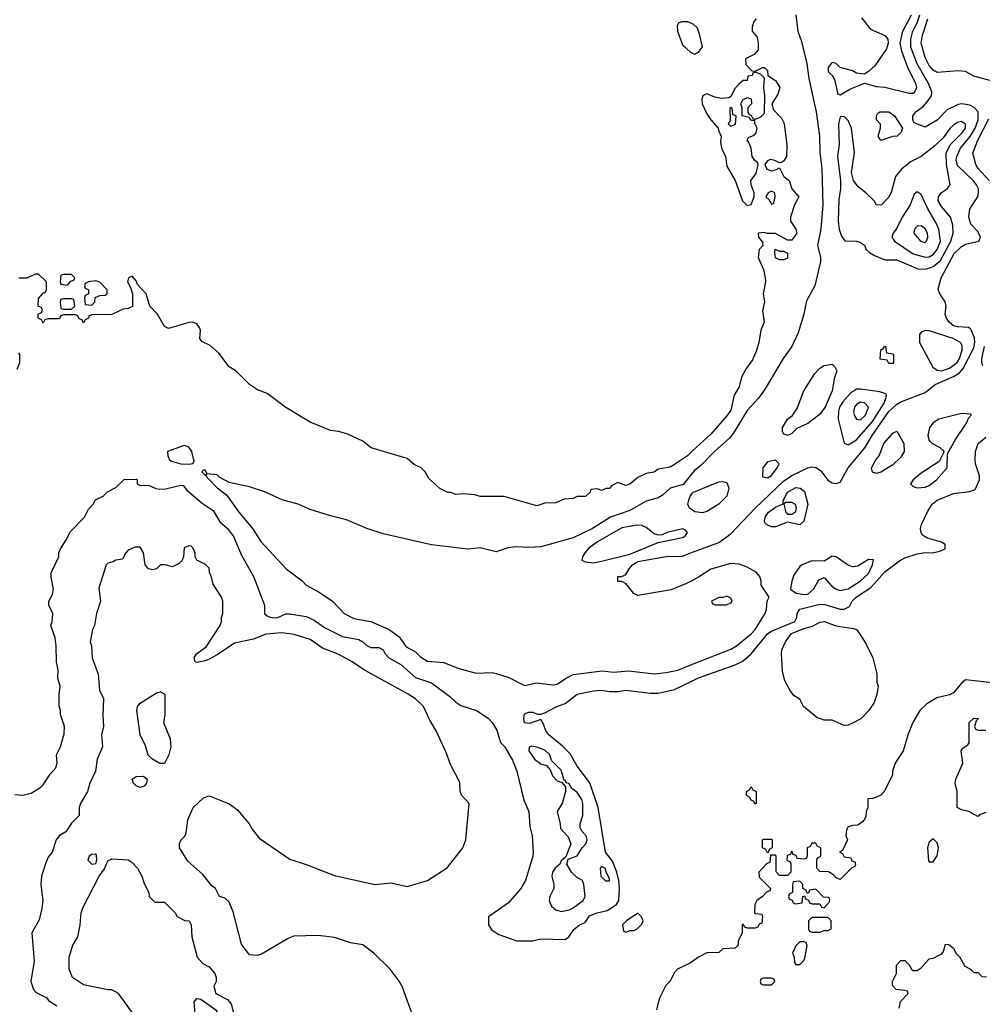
# Model space of a CAD drawing. Header units: inches. Extents: x 1793389 to 1900389, y 320802 to 470796.
# Tile 509 of 656: x 1876674 to 1881432, y 370917 to 375786. Entities that reach past the tile are written whole.
import ezdxf

# ---------------------------------------------------------------- set-up
doc = ezdxf.new("R2010")
doc.units = ezdxf.units.IN
doc.header["$MEASUREMENT"] = 0
doc.layers.add('B8377', color=7, linetype='Continuous')
doc.layers.add('B8387', color=7, linetype='Continuous')

msp = doc.modelspace()

# ---------------------------------------------------------------- linework, layer by layer
at = {"layer": 'B8377', "color": 2}
for points, elevation in [([(1880000, 375765.4), (1879976, 375776), (1879944.7, 375775.3), (1879930.9, 375769.1), (1879924.5, 375755.5), (1879925.5, 375730), (1879950, 375662), (1879990, 375626), (1880000, 375621)], 210), ([(1880000, 373653.2), (1879974.8, 373630), (1879910, 373586), (1879890, 373574), (1879830, 373564), (1879810, 373549.2), (1879770, 373542), (1879730, 373522), (1879690, 373489), (1879670, 373482), (1879630, 373498), (1879599.6, 373480.4), (1879590, 373468), (1879572.7, 373467.3), (1879550, 373458), (1879530, 373466), (1879498, 373462), (1879494, 373450), (1879471.6, 373428.4), (1879430, 373428), (1879410, 373418), (1879365.4, 373414.6), (1879323.6, 373396.4), (1879270, 373395.3), (1879250, 373388), (1879230, 373382), (1879068.4, 373428.4), (1878950, 373428), (1878923.6, 373436.4), (1878870, 373442), (1878830, 373438), (1878807.3, 373447.3), (1878790, 373448), (1878750, 373468), (1878696.4, 373516.4), (1878678, 373550), (1878658, 373570), (1878625.2, 373585.2), (1878590, 373615.3), (1878411.6, 373668.4), (1878370, 373702), (1878296.5, 373736.5), (1878250, 373749.2), (1878210, 373754), (1878110, 373795.3), (1877990, 373868.7), (1877897.5, 373937.5), (1877850, 373955.3), (1877810, 373982), (1877742, 374050), (1877709.4, 374069.4), (1877657.7, 374137.7), (1877615.1, 374175.1), (1877574.8, 374194.8), (1877565.2, 374210), (1877567.3, 374250), (1877563.6, 374263.6), (1877550, 374282.7), (1877530, 374289.5), (1877510, 374289.4), (1877410, 374259), (1877390, 374268.7), (1877356, 374330), (1877317.2, 374370), (1877299.3, 374430), (1877257, 374477), (1877250, 374494), (1877230, 374517.2), (1877212, 374510), (1877207.3, 374490), (1877222, 374462), (1877230.9, 374430.9), (1877231.6, 374368.4), (1877210, 374358), (1877185.4, 374354.6), (1877130, 374328), (1877030, 374326), (1877018, 374322), (1877014, 374310), (1876998, 374302), (1876990, 374286), (1876982, 374302), (1876967.3, 374307.3), (1876962, 374322), (1876950, 374326), (1876890, 374326), (1876878, 374322), (1876870, 374306), (1876812.7, 374307.3), (1876798, 374302), (1876790, 374286), (1876782, 374302), (1876766, 374310), (1876766, 374330), (1876782, 374338), (1876786, 374350), (1876782, 374362), (1876766, 374370), (1876767.3, 374407.3), (1876790, 374434), (1876802, 374438), (1876806, 374450), (1876806, 374490), (1876767.3, 374527.3), (1876750, 374528), (1876710, 374508), (1876670, 374508)], 210), ([(1876662, 374058), (1876675.3, 374090), (1876675.3, 374130), (1876670, 374138)], 214), ([(1880000, 373544.9), (1879953, 373487), (1879890, 373469.3), (1879850, 373433.2), (1879830, 373421.2), (1879770, 373404.5), (1879690, 373358.4), (1879594.4, 373325.6), (1879504.7, 373270), (1879410, 373224.2), (1879250, 373179.5), (1879190, 373176.2), (1879130, 373179.5), (1879086.2, 373173.8), (1879030, 373155.1), (1878950, 373174.5), (1878890, 373167), (1878710, 373189.5), (1878470, 373243.7), (1878390, 373269.4), (1878290, 373312.3), (1878210, 373332.3), (1878110, 373364.5), (1878050, 373389.5), (1877971.9, 373411.9), (1877889.5, 373449.5), (1877810, 373476), (1877710, 373497.2), (1877662.7, 373522.7), (1877650, 373535.3), (1877600.4, 373540.4), (1877590, 373558), (1877582, 373558), (1877574, 373550), (1877590, 373534), (1877598, 373538), (1877594, 373530), (1877612, 373510), (1877650, 373471.3), (1877696.3, 373436.3), (1877757.3, 373350), (1877824, 373270), (1877866.4, 373206.4), (1877991, 373070), (1878070.4, 373010.4), (1878090.5, 372990.5), (1878154.6, 372954.6), (1878221, 372910), (1878278, 372850), (1878325.2, 372825.2), (1878410, 372810.6), (1878501, 372770), (1878550, 372734), (1878584.3, 372684.3), (1878630, 372659.5), (1878655.8, 372635.8), (1878690, 372614.4), (1878770, 372607.3), (1878839.1, 372579.1), (1878930, 372554.8), (1879010, 372557.3), (1879030, 372553.4), (1879092.5, 372532.5), (1879170, 372494), (1879230, 372506.4), (1879310, 372496.3), (1879330, 372500.7), (1879371.2, 372528.8), (1879410, 372548.4), (1879553.6, 372566.4), (1879610, 372560.3), (1879685.8, 372565.8), (1879810, 372550.7), (1879870, 372557.3), (1879928, 372570), (1880000, 372598.4)], 214), ([(1876650, 371954.8), (1876690, 371951), (1876730, 371961), (1876778, 371990), (1876790, 372002), (1876825.2, 372054.8), (1876852.9, 372087.1), (1876859, 372110), (1876855.3, 372150), (1876875.3, 372190), (1876894, 372254), (1876895.3, 372290), (1876875.3, 372350), (1876875.3, 372370), (1876868.9, 372391.1), (1876868.9, 372448.9), (1876874, 372490), (1876862, 372530), (1876864, 372570), (1876855.3, 372610), (1876854, 372690), (1876848.7, 372730), (1876828.7, 372790), (1876835.3, 372810), (1876838, 372850), (1876818, 372890), (1876818, 372910), (1876836.5, 372943.5), (1876841.2, 372970), (1876829, 373030), (1876829.4, 373050.6), (1876868, 373130), (1876868, 373150), (1876875.3, 373170), (1876902, 373210), (1876924.7, 373255.3), (1876993.6, 373326.4), (1877014.6, 373365.4), (1877038, 373390), (1877048.9, 373411.1), (1877086, 373430), (1877108.4, 373451.6), (1877150, 373472), (1877190, 373512), (1877250, 373514), (1877254, 373510), (1877254, 373490), (1877270, 373482), (1877310, 373484.7), (1877347.7, 373467.7), (1877365.2, 373465.2), (1877394.2, 373465.8), (1877470, 373484.7), (1877482, 373482), (1877499.8, 373459.8), (1877575.6, 373395.6), (1877630, 373358.8), (1877663.1, 373303.1), (1877700.7, 373270), (1877730.5, 373230), (1877770, 373138), (1877830, 373032), (1877884.7, 372890), (1877884.7, 372850), (1877898, 372838), (1877910.7, 372830.7), (1877930, 372828.4), (1877950, 372830.6), (1877990, 372847.3), (1878010, 372847.7), (1878090, 372834), (1878130, 372817.3), (1878180.9, 372780.9), (1878270, 372735.8), (1878350, 372721.6), (1878370.3, 372710.3), (1878390, 372690.7), (1878410, 372682), (1878450, 372682), (1878470, 372670.7), (1878480.7, 372650), (1878498.8, 372630), (1878557.3, 372597.3), (1878630, 372533.4), (1878710, 372506.8), (1878799.9, 372439.9), (1878830, 372411), (1878855.3, 372395.3), (1878932, 372370), (1878990, 372331.3), (1879010, 372311.3), (1879033.4, 372273.4), (1879050.9, 372210.9), (1879070, 372191.3), (1879110, 372124.7), (1879130.7, 372070), (1879166, 371926), (1879190.5, 371870), (1879195.5, 371795.5), (1879207.3, 371750), (1879213, 371670), (1879210.5, 371649.5), (1879174, 371530), (1879150.8, 371490), (1879090, 371419), (1878992, 371350), (1878992, 371310), (1879005.4, 371285.4), (1879042, 371262), (1879131.6, 371231.6), (1879208.9, 371231.1), (1879250, 371241), (1879370, 371238), (1879389.1, 371250.9), (1879413.6, 371286.4), (1879442, 371310), (1879470, 371322), (1879490, 371354), (1879528, 371370), (1879578.8, 371381.2), (1879624, 371410), (1879635.3, 371430), (1879639.1, 371490), (1879636.4, 371530), (1879626.2, 371570), (1879604.2, 371624.2), (1879569.6, 371670), (1879533.2, 371890), (1879492.1, 372012.1), (1879430, 372094), (1879394.9, 372154.9), (1879355.8, 372195.8), (1879289.2, 372250), (1879274, 372270), (1879263.1, 372303.1), (1879250, 372326), (1879194.4, 372305.6), (1879169.4, 372309.4), (1879166, 372330), (1879170, 372354), (1879190, 372362), (1879210, 372362), (1879231.6, 372351.6), (1879250, 372351.3), (1879270, 372358), (1879328.7, 372390), (1879370, 372404), (1879430, 372450.5), (1879510, 372467.7), (1879550, 372470.5), (1879590, 372464), (1879630, 372464), (1879670, 372470.6), (1879790, 372454.9), (1879830, 372455.5), (1879910, 372473), (1880000, 372517.4)], 210), ([(1880000, 373360), (1879985.2, 373370), (1879977.2, 373390), (1879981.2, 373410), (1879989, 373430), (1880000, 373444.7)], 214), ([(1878614.8, 370870), (1878564.5, 371004.5), (1878550, 371031.3), (1878506, 371090), (1878424.7, 371170), (1878370, 371211), (1878310, 371221), (1878230, 371246.8), (1878150, 371257.3), (1878026.8, 371253.2), (1877998.6, 371241.4), (1877870, 371164.7), (1877850, 371158), (1877810, 371162), (1877770, 371214), (1877730, 371374), (1877710, 371422), (1877690, 371442), (1877662, 371450), (1877642, 371490), (1877623.5, 371503.5), (1877578.8, 371558.8), (1877504.5, 371624.5), (1877464.7, 371690), (1877464.7, 371710), (1877471.1, 371728.9), (1877490.9, 371749.1), (1877497.3, 371762.7), (1877504.7, 371830), (1877532, 371890), (1877582, 371938), (1877610, 371948.7), (1877710, 371909), (1877750, 371879), (1877808.7, 371810), (1877823.2, 371783.2), (1877858, 371738), (1878010, 371635.3), (1878090, 371609), (1878230, 371553.2), (1878430, 371509.2), (1878510, 371517.6), (1878590, 371499.3), (1878690, 371529), (1878787.5, 371592.5), (1878864.7, 371690), (1878878.8, 371730), (1878896, 371910), (1878858.8, 371950), (1878850.8, 371970), (1878850, 372014), (1878803.5, 372103.5), (1878782.5, 372162.5), (1878733.4, 372270), (1878701.4, 372321.4), (1878670.4, 372390), (1878630, 372427.7), (1878594.8, 372450), (1878378, 372570), (1878318, 372610), (1878247.9, 372647.9), (1878170, 372678), (1878110, 372720.7), (1878030, 372745.5), (1877970, 372754.4), (1877890, 372747.7), (1877830, 372723), (1877736.6, 372703.4), (1877650, 372644.9), (1877610, 372624), (1877590, 372614.8), (1877550, 372606.8), (1877542, 372610), (1877536, 372630), (1877547.3, 372650), (1877595.3, 372684.7), (1877664.7, 372790), (1877671.3, 372810), (1877671, 372830), (1877678.8, 372850), (1877678, 372910), (1877670.9, 372930.9), (1877630, 372994), (1877622, 373030), (1877611.6, 373051.6), (1877610, 373074), (1877592.7, 373092.7), (1877550, 373114), (1877542, 373130), (1877542, 373150), (1877530, 373174), (1877522, 373182), (1877510, 373184.7), (1877486.3, 373173.7), (1877484, 373130), (1877475.3, 373110), (1877462.7, 373097.3), (1877430, 373081), (1877394, 373090), (1877370, 373090.6), (1877350, 373071), (1877330, 373066), (1877310, 373071), (1877294.8, 373090), (1877286, 373150), (1877270, 373178), (1877243.1, 373176.9), (1877210, 373162), (1877198, 373150), (1877182, 373118), (1877150, 373114), (1877135.3, 373104.7), (1877110, 373098), (1877102, 373090), (1877064.7, 372975.3), (1877074, 372910), (1877054, 372850), (1877044, 372790), (1877034, 372770), (1877022, 372710), (1877029, 372690), (1877032.7, 372630), (1877062.7, 372550), (1877069.2, 372470), (1877088.9, 372428.9), (1877085.2, 372345.2), (1877089, 372290), (1877079, 372250), (1877084, 372190), (1877057.2, 372130), (1877049.2, 372070), (1877021.2, 372010), (1877009, 371970), (1876975.3, 371910), (1876968.7, 371890), (1876968, 371850), (1876930, 371812), (1876902, 371770), (1876870, 371751), (1876854, 371730), (1876834, 371670), (1876815.5, 371644.5), (1876803.2, 371616.8), (1876781.2, 371550), (1876779, 371510), (1876788.7, 371430), (1876784, 371390), (1876770, 371334), (1876734, 371270), (1876746, 371130), (1876729, 371030), (1876742, 370990), (1876754.6, 370974.6), (1876808.4, 370948.4), (1876816.4, 370936.4), (1876858, 370910)], 206), ([(1880000, 373013.3), (1879970, 372997.2), (1879894.2, 372965.8), (1879730, 372939), (1879710, 372948.7), (1879670, 372998), (1879650, 373008), (1879630, 373008), (1879630, 373032), (1879650, 373032), (1879670, 373042), (1879686, 373070), (1879703.7, 373090), (1879730, 373106.4), (1879870, 373132), (1879950, 373133.4), (1880000, 373152.1)], 214), ([(1877235.3, 370870), (1877162, 370970), (1877130, 370989), (1877110, 370989.2), (1876990, 371014), (1876935.3, 371050), (1876919, 371090), (1876919, 371150), (1876937.2, 371210), (1876961.2, 371250), (1876972.3, 371310), (1876977.2, 371370), (1876985.6, 371394.4), (1877066.3, 371550), (1877092.9, 371587.1), (1877110, 371626.8), (1877130, 371637), (1877210, 371630.7), (1877230, 371618.8), (1877256, 371590), (1877278, 371550), (1877290, 371514), (1877312, 371470), (1877314, 371450), (1877342, 371422), (1877390, 371422), (1877442, 371370), (1877451.6, 371351.6), (1877490, 371332), (1877512, 371330), (1877522, 371310), (1877524.7, 371250), (1877552, 371150), (1877579.6, 371119.6), (1877610, 371102), (1877638, 371070), (1877644.7, 371050), (1877644.7, 371030), (1877634, 371006), (1877644, 370970), (1877701.1, 370941.1), (1877719.9, 370919.9), (1877742.8, 370830)], 202), ([(1880000, 371129.4), (1879990, 371122), (1879926, 371090), (1879910, 371074), (1879888, 371030), (1879868, 371010), (1879835.3, 370944.7), (1879822, 370890)], 206)]:
    msp.add_lwpolyline(points, dxfattribs=dict(at, elevation=elevation))
for points, elevation in [([(1876930, 374526), (1876890, 374526), (1876878, 374522), (1876874, 374490), (1876878, 374478), (1876910, 374474), (1876927.3, 374492.7), (1876942, 374498), (1876946, 374510)], 210), ([(1877050, 374495.3), (1877014, 374490), (1876998, 374482), (1876994, 374470), (1876998, 374458), (1877014, 374450), (1877014, 374430), (1876998, 374422), (1876994, 374410), (1876998, 374378), (1877030, 374374), (1877046, 374390), (1877047.3, 374412.7), (1877070, 374422), (1877096.4, 374423.6), (1877106, 374430), (1877106, 374450), (1877070, 374488)], 210), ([(1876930, 374406), (1876890, 374406), (1876878, 374402), (1876874, 374390), (1876878, 374358), (1876890, 374354), (1876930, 374354), (1876946, 374370), (1876942, 374402)], 210), ([(1877490, 373679.6), (1877482, 373678), (1877404.7, 373650), (1877406, 373630), (1877414.8, 373610), (1877423.7, 373603.7), (1877470, 373590.3), (1877510, 373588.2), (1877529.3, 373590.7), (1877537.2, 373602.8), (1877524.7, 373650), (1877510, 373671.8)], 214), ([(1879727, 373287), (1879650, 373273.3), (1879530, 373203.7), (1879487.1, 373172.9), (1879466.8, 373150), (1879456, 373130), (1879452.7, 373112.7), (1879470, 373104.7), (1879510, 373100.7), (1879550, 373107.7), (1879690, 373142.8), (1879830, 373201), (1879950, 373224.9), (1879962, 373230), (1879975.3, 373250), (1879963.1, 373263.1), (1879950, 373268.7), (1879874, 373250), (1879850, 373239), (1879830, 373237.2), (1879810, 373244), (1879770, 373275.1), (1879750, 373285.1)], 218), ([(1877367.3, 372107.3), (1877330, 372128.7), (1877309.5, 372149.5), (1877295.5, 372195.5), (1877269.3, 372250), (1877252.3, 372370), (1877256, 372390), (1877270, 372406.8), (1877350, 372458), (1877370, 372462), (1877392, 372450), (1877390.8, 372349.2), (1877384.7, 372310), (1877418, 372230), (1877421, 372190), (1877412, 372150), (1877390, 372108)], 202), ([(1879206.4, 372193.6), (1879192, 372188), (1879191.3, 372170), (1879218.8, 372130), (1879250, 372106.8), (1879278, 372098), (1879296, 372076), (1879307.5, 372047.5), (1879330, 372022), (1879354, 372014), (1879372.7, 371992.7), (1879371.3, 371970), (1879356, 371910), (1879331.3, 371870), (1879346, 371810), (1879346.8, 371786.8), (1879385.4, 371745.4), (1879398, 371710), (1879374, 371646), (1879350, 371626), (1879344.7, 371610), (1879321, 371590), (1879307.3, 371570), (1879304.9, 371550), (1879314, 371510), (1879314, 371490), (1879294.8, 371450), (1879290.7, 371430), (1879302.4, 371402.4), (1879323.9, 371383.9), (1879350, 371375.8), (1879390, 371384.4), (1879410, 371393.4), (1879459, 371430), (1879469, 371450), (1879462, 371510), (1879455.3, 371530), (1879426.3, 371546.3), (1879402, 371570), (1879378, 371610), (1879386, 371634), (1879430, 371652), (1879454, 371690), (1879473.2, 371710), (1879479, 371730), (1879474, 371750), (1879452.9, 371772.9), (1879444, 371790), (1879444, 371810), (1879457.2, 371850), (1879458, 371910), (1879452.6, 371930), (1879430, 371963.7), (1879404.1, 371984.1), (1879390, 372008), (1879374.6, 372014.6), (1879370, 372026), (1879366, 372026), (1879350, 372075.3), (1879303.2, 372123.2), (1879294.5, 372150), (1879270, 372173.3), (1879230, 372189.2)], 214), ([(1877270, 371989.2), (1877250, 371997.2), (1877237.2, 372010), (1877229.2, 372030), (1877250, 372042.8), (1877286, 372046), (1877304.7, 372030), (1877301, 372010), (1877290, 371995.3)], 202), ([(1877050, 371659.3), (1877030, 371657.6), (1877017.3, 371650), (1877010.5, 371630), (1877030, 371610.5), (1877050, 371614), (1877056, 371630), (1877054.2, 371654.2)], 206), ([(1879550, 371599), (1879542.8, 371590), (1879546.8, 371550), (1879570, 371527), (1879590, 371527.3), (1879590, 371538), (1879572.5, 371572.5), (1879570, 371588)], 214), ([(1879730, 371368), (1879674, 371330), (1879654, 371310), (1879658, 371278), (1879670, 371274), (1879690, 371282), (1879710, 371282), (1879726, 371290), (1879750, 371314), (1879755.3, 371330), (1879748, 371350)], 210), ([(1877570, 370716), (1877550, 370729), (1877539.5, 370750), (1877537.2, 370770), (1877565.2, 370790), (1877582.7, 370810), (1877582.7, 370830), (1877542, 370870), (1877537.2, 370930), (1877550, 370946), (1877570, 370942), (1877644, 370890), (1877654.4, 370870), (1877652.4, 370850), (1877636.4, 370823.6), (1877632, 370750), (1877624.7, 370735.3), (1877610, 370729)], 198)]:
    msp.add_lwpolyline(points, close=True, dxfattribs=dict(at, elevation=elevation))
at = {"layer": 'B8387', "color": 2}
for points, elevation in [([(1880510.6, 375810.6), (1880520.7, 375730), (1880538.4, 375678.4), (1880565.5, 375570), (1880574.6, 375494.6), (1880610.5, 375330), (1880628, 375210), (1880628.6, 375128.6), (1880639.3, 375050), (1880643.8, 374870), (1880634, 374750), (1880618, 374670), (1880632.1, 374612.1), (1880632.4, 374590), (1880604.9, 374470), (1880564.1, 374395.9), (1880550.6, 374330.6), (1880522, 374238), (1880490.5, 374169.5), (1880447.7, 374110), (1880358.9, 373961.1), (1880325.3, 373914.7), (1880270, 373854), (1880201.1, 373738.9), (1880183.4, 373716.6), (1880110, 373652.7), (1880039.9, 373580.1), (1880010, 373557.2), (1880000, 373544.9)], 214), ([(1880000, 373152.1), (1880130, 373200.7), (1880190, 373244), (1880308.8, 373371.2), (1880450, 373503.6), (1880490, 373532), (1880570, 373570.6), (1880590, 373575.5), (1880611.9, 373571.9), (1880634.9, 373554.9), (1880668.5, 373508.5), (1880690, 373495.5), (1880710, 373493), (1880730, 373498.8), (1880769.5, 373570), (1880851.8, 373668.2), (1880887.2, 373730), (1880970, 373848.5), (1881010, 373884.9), (1881030, 373897), (1881150, 373942), (1881198.8, 373981.2), (1881290, 374021.5), (1881319.8, 374040.2), (1881338.5, 374061.5), (1881390, 374164), (1881394.7, 374190), (1881393.1, 374213.1), (1881376.3, 374256.3), (1881364.5, 374264.5), (1881310, 374267.3), (1881290, 374272.7), (1881269.3, 374290), (1881256, 374310), (1881249.3, 374330), (1881253.2, 374370), (1881249, 374390), (1881222, 374430), (1881214, 374454), (1881229.5, 374510), (1881293.3, 374630), (1881330, 374664.9), (1881350, 374675.8), (1881415.3, 374690), (1881422.7, 374710), (1881410, 374739.3), (1881375.6, 374775.6), (1881366.3, 374810), (1881371.3, 374850), (1881409.7, 374910.3), (1881414.3, 374930), (1881412.8, 374950), (1881404.2, 374970), (1881388.7, 374988.7), (1881310, 375064.5), (1881302.6, 375090), (1881306, 375110), (1881323.9, 375150), (1881371.8, 375208.2), (1881396.8, 375250), (1881412.1, 375290), (1881411.5, 375330), (1881392.4, 375352.4), (1881370, 375362.9), (1881330.5, 375369.5), (1881312.8, 375367.2), (1881259.1, 375340.9), (1881210, 375289.2), (1881150, 375254), (1881095.3, 375275.3), (1881088.7, 375288.7), (1881089, 375310), (1881104, 375330), (1881141.2, 375358.8), (1881160.1, 375379.9), (1881181.2, 375410), (1881182.7, 375430), (1881166.3, 375470), (1881110, 375567), (1881079.8, 375650), (1881079.3, 375690), (1881088.7, 375730), (1881109.9, 375770.1), (1881122.9, 375810)], 214), ([(1880314, 375790), (1880303.6, 375776.4), (1880294, 375750), (1880294, 375730), (1880319.6, 375699.6), (1880324.7, 375670), (1880323.6, 375636.4), (1880305.4, 375614.6), (1880265.4, 375594.6), (1880262, 375590), (1880263.6, 375563.6), (1880292.7, 375532.7), (1880310, 375532), (1880346, 375550), (1880354, 375550), (1880370, 375534), (1880372, 375510), (1880410, 375484.7), (1880430.8, 375450), (1880422, 375418), (1880392, 375370), (1880401, 375341), (1880439.8, 375299.8), (1880453.4, 375273.4), (1880465.4, 375165.4), (1880464.7, 375110), (1880450, 375086), (1880439.6, 375080.4), (1880430, 375078), (1880406, 375090), (1880386, 375094), (1880370, 375088), (1880358, 375070), (1880366.8, 375046.8), (1880390, 375038), (1880415.3, 375044.7), (1880430, 375054), (1880452, 375010), (1880478, 374990), (1880491.3, 374950), (1880524.7, 374910), (1880504.7, 374870), (1880484.7, 374810), (1880484.7, 374790), (1880510.9, 374750.9), (1880516, 374730), (1880490, 374695.3), (1880470, 374695.3), (1880410, 374728), (1880370, 374728), (1880354, 374734), (1880324.7, 374730), (1880326.8, 374710), (1880345.4, 374685.4), (1880346.8, 374670), (1880330, 374649), (1880323.6, 374610), (1880350.4, 374550), (1880359.5, 374510), (1880360.3, 374490), (1880348.8, 374430), (1880355.8, 374390), (1880345.8, 374345.8), (1880353.4, 374290), (1880338.4, 374250), (1880328.5, 374190), (1880316.4, 374150), (1880296.5, 374103.5), (1880262.9, 374057.1), (1880241.8, 374018.2), (1880230.3, 373969.7), (1880206.4, 373930), (1880190, 373855.3), (1880170, 373826.6), (1880090, 373736), (1880000, 373653.2)], 210), ([(1880834.7, 375794.7), (1880879.6, 375739.6), (1880950, 375707.3), (1880964.9, 375690), (1880967.7, 375670), (1880958, 375642), (1880901.7, 375558.3), (1880870, 375529), (1880850, 375517.2), (1880810, 375521.2), (1880790, 375532.7), (1880730, 375549), (1880710, 375568.7), (1880690, 375574), (1880684.7, 375570), (1880671, 375550), (1880671, 375530), (1880690.6, 375510.6), (1880701, 375490), (1880718, 375418), (1880730, 375414), (1880778, 375442), (1880850, 375471.3), (1880910, 375456.3), (1880950, 375453), (1881070, 375422), (1881090, 375422.8), (1881099, 375430), (1881109.2, 375450), (1881104.5, 375470), (1881065.1, 375545.1), (1881034.3, 375630), (1881026, 375670), (1881039.7, 375730), (1881082.2, 375810)], 218), ([(1881470, 375485.6), (1881390, 375506), (1881350, 375529.6), (1881312.9, 375532.9), (1881210, 375525.6), (1881190, 375537), (1881170, 375559.3), (1881150, 375599), (1881129.7, 375670), (1881136.2, 375710), (1881163.5, 375790)], 210), ([(1880000, 375621), (1880010, 375616), (1880030, 375624.7), (1880049, 375651), (1880035.1, 375715.1), (1880023.7, 375743.7), (1880003.7, 375763.7), (1880000, 375765.4)], 210), ([(1881466.6, 374990), (1881412.3, 375050), (1881400.9, 375070), (1881386.3, 375126.3), (1881409.5, 375189.5), (1881464, 375296)], 210), ([(1881435.1, 374075.1), (1881429.4, 374090), (1881429.6, 374110), (1881444, 374170)], 210), ([(1880000, 372517.4), (1880030, 372532.2), (1880210, 372596.4), (1880250, 372615.5), (1880289.5, 372650), (1880372.3, 372750), (1880390, 372762.4), (1880505.1, 372810), (1880515.1, 372830), (1880518, 372850), (1880530, 372870.5), (1880630, 372895.5), (1880654.4, 372894.4), (1880730, 372870.6), (1880749.3, 372870.7), (1880763.2, 372876.8), (1880775.1, 372884.9), (1880789.2, 372910), (1880809.4, 372930), (1880881.5, 372978.5), (1880950, 373055.8), (1881023.7, 373110), (1881050, 373124.2), (1881110, 373144.4), (1881150, 373150.8), (1881186, 373150), (1881222, 373158), (1881248, 373170), (1881248, 373190), (1881230, 373202), (1881162, 373222), (1881136.5, 373236.5), (1881130, 373248), (1881126.6, 373270), (1881132.3, 373290), (1881163.6, 373356.4), (1881185.2, 373390), (1881210, 373410.5), (1881290, 373443), (1881370, 373453.4), (1881396.6, 373463.4), (1881418, 373510), (1881418, 373530), (1881398, 373590), (1881397, 373610), (1881399.5, 373650), (1881412.7, 373690), (1881450, 373722)], 210), ([(1880000, 373444.7), (1880004, 373450), (1880130, 373501), (1880150, 373502.8), (1880170, 373498), (1880179.1, 373470), (1880170, 373429.3), (1880130, 373389.6), (1880070, 373354.5), (1880050, 373347.6), (1880011.9, 373351.9), (1880000, 373360)], 214), ([(1880000, 372598.4), (1880190, 372673.4), (1880217.2, 372690), (1880290, 372748.5), (1880309.6, 372770), (1880359.5, 372850), (1880366, 372870), (1880369.1, 372910.9), (1880378, 372930), (1880339, 372990), (1880339, 373010), (1880332.5, 373032.5), (1880314.2, 373054.2), (1880270, 373079.3), (1880230, 373093.2), (1880190, 373097.2), (1880090, 373069), (1880030, 373029.3), (1880000, 373013.3)], 214), ([(1881539.8, 372499.8), (1881350, 372521), (1881330, 372504.7), (1881290, 372457.3), (1881270, 372446.8), (1881207.2, 372432.8), (1881157.5, 372402.5), (1881124, 372370), (1881089, 372310), (1881066.3, 372253.7), (1881041.2, 372170), (1881002, 372110), (1880988.7, 372070), (1880988, 372050), (1880948, 371970), (1880930, 371952), (1880910, 371942), (1880890, 371934), (1880867.3, 371932.7), (1880866, 371890), (1880858, 371870), (1880856.4, 371843.6), (1880848, 371830), (1880840.4, 371819.6), (1880816.4, 371803.6), (1880790, 371802), (1880770, 371794), (1880760.4, 371779.6), (1880758, 371750), (1880766, 371730), (1880742, 371678), (1880726, 371670), (1880742, 371662), (1880750, 371646), (1880782, 371642), (1880787.3, 371627.3), (1880802, 371622), (1880806, 371610), (1880802, 371598), (1880787.3, 371592.7), (1880730, 371534), (1880710, 371542), (1880696.9, 371556.9), (1880671.6, 371571.6), (1880630, 371574), (1880614, 371590), (1880614, 371630), (1880618, 371642), (1880634, 371650), (1880634, 371690), (1880618, 371698), (1880610, 371714), (1880590, 371714), (1880582, 371698), (1880566, 371690), (1880566, 371650), (1880562, 371638), (1880550, 371634), (1880518, 371638), (1880512.7, 371652.7), (1880498, 371658), (1880490, 371674), (1880482, 371658), (1880467.3, 371652.7), (1880466, 371630), (1880482, 371622), (1880486, 371610), (1880486, 371570), (1880470, 371554), (1880430, 371554), (1880412.7, 371572.7), (1880414, 371650), (1880410, 371654), (1880386, 371654), (1880382, 371618), (1880367.3, 371612.7), (1880328, 371570), (1880330, 371546), (1880386, 371490), (1880382, 371478), (1880367.3, 371472.7), (1880346, 371450), (1880318, 371430), (1880308, 371410), (1880306, 371370), (1880310, 371366), (1880342, 371362), (1880346, 371350), (1880342, 371318), (1880330, 371314), (1880322, 371298), (1880310, 371294), (1880270, 371294), (1880258, 371298), (1880250, 371314), (1880246, 371310), (1880246, 371270), (1880226, 371230), (1880226, 371210), (1880210, 371194), (1880150, 371192), (1880130, 371174), (1880070, 371172), (1880029.1, 371150.9), (1880000, 371129.4)], 206), ([(1881450, 371866), (1881423.6, 371856.4), (1881410, 371846), (1881366, 371870), (1881330, 371878), (1881308, 371890), (1881308.9, 371968.9), (1881299, 372010), (1881301.2, 372030), (1881335.3, 372110), (1881328, 372170), (1881336.4, 372183.6), (1881360.4, 372199.6), (1881368, 372210), (1881368, 372310), (1881390, 372332), (1881414, 372330), (1881402, 372318), (1881394, 372290), (1881398, 372278), (1881412.7, 372272.7), (1881450, 372272)], 202), ([(1881022, 370898), (1881028.4, 370931.6), (1881066, 370970), (1881062, 370982), (1881050, 370986), (1881006, 370990), (1880988, 371010), (1880988, 371030), (1881008, 371070), (1881008, 371110), (1881030, 371134), (1881050, 371134), (1881070, 371112), (1881082, 371090), (1881090, 371084.7), (1881110, 371084.7), (1881130, 371098), (1881170, 371142), (1881190, 371144.7), (1881232.7, 371167.3), (1881241.2, 371178.8), (1881250, 371214), (1881267.3, 371212.7), (1881290, 371194), (1881302, 371170), (1881322, 371150), (1881345.4, 371105.4), (1881374, 371090), (1881390, 371074), (1881410, 371074), (1881430, 371054), (1881452.7, 371052.7)], 202)]:
    msp.add_lwpolyline(points, dxfattribs=dict(at, elevation=elevation))
for points, elevation in [([(1880310, 375526), (1880298, 375522), (1880294, 375510), (1880274, 375506), (1880270, 375486), (1880250, 375486), (1880230, 375468.7), (1880210, 375448), (1880190, 375406), (1880179.6, 375400.4), (1880143.6, 375396.4), (1880110, 375402.7), (1880070, 375419), (1880050.8, 375409.2), (1880046.2, 375393.8), (1880048.4, 375370), (1880070, 375320.7), (1880090, 375290.6), (1880127.3, 375250), (1880130, 375234), (1880142, 375210), (1880138.8, 375181.2), (1880143.1, 375150), (1880163, 375110), (1880170, 375061), (1880210.6, 374990.6), (1880247.7, 374890), (1880270, 374866.8), (1880290, 374872), (1880305.2, 374910), (1880305.2, 374930), (1880289, 374970), (1880288.7, 374990), (1880315.1, 375024.9), (1880324, 375070), (1880320.4, 375080.4), (1880308, 375090), (1880295.3, 375110), (1880289.6, 375150), (1880278.7, 375178.7), (1880269.3, 375190.7), (1880277.2, 375202.8), (1880304.7, 375215.3), (1880314, 375226), (1880319, 375250), (1880307.3, 375272.7), (1880307.3, 375287.3), (1880292.7, 375287.3), (1880286, 375290), (1880282, 375302), (1880246, 375310), (1880246, 375350), (1880238, 375370), (1880248, 375390), (1880270, 375402), (1880290, 375394), (1880292, 375370), (1880274, 375350), (1880274, 375330), (1880278, 375318), (1880290, 375314), (1880298, 375298), (1880310, 375294), (1880336.4, 375303.6), (1880356.4, 375323.6), (1880358, 375410), (1880353.2, 375450), (1880356.4, 375496.4), (1880336.4, 375516.4)], 210), ([(1880190, 375258), (1880178, 375270), (1880188, 375290), (1880186, 375350), (1880190, 375354), (1880194, 375350), (1880198, 375318), (1880214, 375310), (1880210, 375268)], 210), ([(1880750, 375308), (1880730, 375306), (1880721, 375270), (1880724, 375170), (1880717.3, 375110), (1880730.7, 374990), (1880730.6, 374950), (1880722.8, 374897.2), (1880720.5, 374790), (1880724, 374750), (1880736, 374716), (1880752.7, 374692.7), (1880810, 374691.3), (1880830, 374684.7), (1880850, 374671.3), (1880858.8, 374650), (1880874.4, 374634.4), (1880899.5, 374619.5), (1880950, 374599.3), (1881010, 374599.3), (1881114.2, 374554.2), (1881152.5, 374552.5), (1881190, 374565.3), (1881225.2, 374594.8), (1881277.4, 374690), (1881287.6, 374730), (1881287.3, 374770), (1881274.5, 374810), (1881230, 374862.7), (1881214.5, 374890), (1881216, 374910), (1881229.2, 374930), (1881259, 374950), (1881273.2, 374970), (1881255.6, 375070), (1881254.3, 375125.7), (1881272.9, 375167.1), (1881330, 375222.4), (1881349.5, 375250), (1881349.2, 375270), (1881330, 375282), (1881310, 375277.6), (1881290, 375265.1), (1881273, 375250), (1881238.8, 375201.2), (1881198, 375162), (1881130, 375109.5), (1881077.5, 375082.5), (1881032.8, 375047.2), (1881004, 375010), (1880983.5, 374936.5), (1880970, 374908), (1880934, 374870), (1880910, 374868), (1880898, 374890), (1880857.2, 374930), (1880819.1, 374959.1), (1880796, 374990), (1880785.2, 375030), (1880800.9, 375130), (1880785.2, 375250), (1880770, 375288)], 218), ([(1880930, 375188), (1880918, 375210), (1880929, 375250), (1880928.7, 375268.7), (1880909, 375290), (1880908.7, 375310), (1880916.4, 375323.6), (1880926, 375330), (1880970, 375331), (1880998, 375310), (1881038, 375250), (1881031.3, 375230), (1881012, 375210), (1880990, 375208.7)], 214), ([(1880390, 374938), (1880374, 374930), (1880362, 374910), (1880376.9, 374896.9), (1880390, 374874), (1880402, 374878), (1880408, 374910), (1880406, 374930)], 210), ([(1881110, 374935.3), (1881096, 374924), (1881075.5, 374870), (1881036.4, 374810), (1881010, 374755.3), (1880991, 374730), (1880984.7, 374710), (1880998, 374690), (1881090, 374628.9), (1881150, 374611.6), (1881170, 374613.1), (1881190, 374624.2), (1881209.7, 374650), (1881225.4, 374690), (1881216.9, 374750), (1881203.1, 374783.1), (1881163, 374850), (1881130, 374922)], 222), ([(1881130, 374766), (1881110, 374765.2), (1881097.3, 374750), (1881094, 374730), (1881126.8, 374690), (1881150, 374684), (1881157.2, 374690), (1881163.7, 374710), (1881162, 374730), (1881150, 374752)], 226), ([(1880430, 374642), (1880450, 374642), (1880470, 374632), (1880470, 374606), (1880450, 374598), (1880430, 374598), (1880410, 374608.7), (1880406, 374634), (1880409.1, 374650.9)], 210), ([(1881150, 374249.4), (1881130, 374241.2), (1881122, 374230), (1881122, 374190), (1881188.4, 374068.4), (1881210, 374053), (1881230, 374050.4), (1881270, 374062.3), (1881308, 374090), (1881319.8, 374110), (1881332.6, 374152.6), (1881332.5, 374172.5), (1881324.5, 374190), (1881288.8, 374208.8), (1881170, 374247.3)], 218), ([(1880970, 374086), (1880962, 374102), (1880928, 374108), (1880930, 374154), (1880942, 374158), (1880950, 374172), (1880954, 374170), (1880958, 374138), (1880990, 374134), (1880994, 374130), (1880994, 374090), (1880990, 374086)], 214), ([(1880470, 373729.2), (1880450, 373738), (1880444, 373750), (1880445.2, 373770), (1880469, 373810), (1880492.3, 373827.7), (1880517.5, 373862.5), (1880550, 373951.3), (1880604.4, 374035.6), (1880630, 374062.8), (1880650, 374076.3), (1880690, 374082), (1880704, 374070), (1880713, 374050), (1880700.5, 374010), (1880690.5, 373950), (1880654.9, 373870), (1880630, 373836), (1880610, 373819.3), (1880570, 373789.3), (1880516.3, 373763.7), (1880490, 373739)], 214), ([(1880830, 373959.7), (1880810, 373958.7), (1880780.2, 373939.8), (1880743.6, 373896.4), (1880727, 373870), (1880721.3, 373850), (1880720.5, 373810), (1880750, 373692), (1880770, 373684), (1880810, 373708), (1880890, 373798.7), (1880946.6, 373890), (1880957, 373917), (1880959.3, 373930), (1880955.6, 373935.6), (1880926.5, 373946.5)], 218), ([(1880830, 373894), (1880810, 373882.7), (1880800.5, 373870), (1880795.5, 373850), (1880799.1, 373830), (1880810, 373811), (1880830, 373808), (1880855.1, 373830), (1880869.1, 373869.1), (1880850, 373891.8)], 222), ([(1881330, 373839.3), (1881218, 373810), (1881190, 373792.7), (1881170.6, 373770), (1881163.8, 373730), (1881170, 373704.7), (1881184.7, 373690), (1881222, 373670), (1881236.9, 373656.9), (1881242, 373650), (1881239.6, 373640.4), (1881218.8, 373601.2), (1881130, 373544), (1881091.3, 373510), (1881078, 373490), (1881090, 373478), (1881110.9, 373470.9), (1881150, 373474), (1881170, 373482), (1881205.2, 373510), (1881259, 373570), (1881260.4, 373639.6), (1881299.3, 373710), (1881354, 373790), (1881364.7, 373815.3), (1881378, 373830), (1881375.3, 373835.3)], 214), ([(1880910, 373542), (1880890, 373548.7), (1880884, 373570), (1880906, 373610), (1880922.7, 373630), (1880945.2, 373690), (1880990, 373742), (1881010, 373752), (1881044.7, 373690), (1881046, 373650), (1881030, 373622), (1880990, 373584), (1880930, 373549)], 210), ([(1880410, 373608), (1880370, 373599), (1880346.8, 373570), (1880345.4, 373525.4), (1880370, 373521), (1880390, 373531.3), (1880419, 373570), (1880428, 373590)], 218), ([(1880530, 373288), (1880470, 373302), (1880410, 373278), (1880390, 373278), (1880366, 373290), (1880358, 373298), (1880355.3, 373310), (1880361.2, 373330), (1880375.3, 373350), (1880410, 373374.8), (1880448.7, 373391.3), (1880448.7, 373408.7), (1880469.4, 373450), (1880510, 373473), (1880532, 373470), (1880553.7, 373453.7), (1880570.7, 373390.7), (1880550, 373306)], 210), ([(1880490, 373399), (1880461, 373399), (1880452, 373390), (1880461, 373350), (1880470, 373341), (1880490, 373341), (1880510, 373354), (1880514, 373370), (1880508.9, 373388.9)], 210), ([(1880690, 373133.2), (1880650, 373109.2), (1880590, 373109.6), (1880542, 373090), (1880530, 373082), (1880501.1, 373038.9), (1880490.7, 373010), (1880484.7, 372970), (1880512, 372950), (1880550, 372943.1), (1880570, 372944.6), (1880598.7, 372970), (1880624.7, 373015.3), (1880650, 373027.3), (1880687, 372987), (1880710, 372970.3), (1880730, 372963.1), (1880770, 372972), (1880829.2, 373010), (1880870, 373047.7), (1880889, 373090), (1880894.6, 373114.6), (1880870, 373117.2), (1880816.4, 373083.6), (1880790, 373080.7), (1880766, 373090), (1880710, 373129.3)], 214), ([(1880170, 372935.3), (1880152, 372928), (1880130, 372928), (1880094, 372910), (1880098, 372898), (1880112.7, 372892.7), (1880167.3, 372892.7), (1880190, 372902), (1880195.3, 372910), (1880190, 372926)], 218), ([(1880750, 372295.3), (1880690, 372322), (1880650, 372322), (1880614.6, 372334.6), (1880548.9, 372388.9), (1880530, 372426), (1880503.1, 372443.1), (1880484.7, 372464.7), (1880456.4, 372516.4), (1880444.7, 372564.7), (1880439, 372650), (1880441.2, 372670), (1880459.3, 372710), (1880489.3, 372750), (1880550, 372775.3), (1880593.6, 372786.4), (1880630, 372806.4), (1880650, 372810.3), (1880710, 372788.2), (1880796.1, 372776.1), (1880811, 372770), (1880826, 372750), (1880858, 372698), (1880891, 372630), (1880910.9, 372550.9), (1880911.3, 372510), (1880918, 372490), (1880911.1, 372448.9), (1880898, 372410), (1880870.9, 372369.1), (1880831.1, 372328.9), (1880790, 372308), (1880770, 372298)], 206), ([(1880310, 371906), (1880302, 371922), (1880290, 371926), (1880282, 371942), (1880266, 371950), (1880266, 371970), (1880282, 371978), (1880290, 371994), (1880298, 371978), (1880314, 371970), (1880314, 371910)], 206), ([(1880370, 371666), (1880362, 371682), (1880346, 371690), (1880346, 371730), (1880350, 371734), (1880390, 371734), (1880394, 371730), (1880394, 371690), (1880378, 371682), (1880374, 371666)], 206), ([(1881190, 371735.3), (1881170, 371718), (1881161, 371690), (1881167.1, 371627.1), (1881170, 371622), (1881190, 371621), (1881210, 371652), (1881216, 371690), (1881210, 371715.3)], 206), ([(1880530, 371526), (1880498, 371522), (1880494, 371510), (1880494, 371470), (1880478, 371462), (1880474, 371450), (1880478, 371438), (1880492.7, 371432.7), (1880498, 371418), (1880510, 371414), (1880542, 371418), (1880546, 371450), (1880554, 371454), (1880558, 371438), (1880572.7, 371432.7), (1880578, 371418), (1880590, 371414), (1880630, 371414), (1880638, 371398), (1880650, 371394), (1880676.4, 371423.6), (1880678, 371438), (1880670, 371446), (1880647.3, 371447.3), (1880610, 371486), (1880578, 371482), (1880572.7, 371467.3), (1880566, 371466), (1880562, 371482), (1880546, 371490), (1880546, 371510)], 206), ([(1880670, 371346), (1880590, 371346), (1880574, 371330), (1880574, 371290), (1880578, 371278), (1880590, 371274), (1880630, 371274), (1880650, 371282), (1880670, 371282), (1880686, 371290), (1880686, 371330)], 206), ([(1880550, 371226), (1880530, 371226), (1880510, 371206), (1880494, 371170), (1880502, 371150), (1880503.6, 371123.6), (1880510, 371114), (1880530, 371114), (1880550, 371134), (1880554.6, 371145.4), (1880566, 371206), (1880562, 371222)], 206), ([(1880390, 371046), (1880350, 371046), (1880338, 371042), (1880334, 371030), (1880338, 371018), (1880350, 371014), (1880390, 371014), (1880406, 371030), (1880402, 371042)], 206)]:
    msp.add_lwpolyline(points, close=True, dxfattribs=dict(at, elevation=elevation))

doc.saveas('drawing.dxf')
